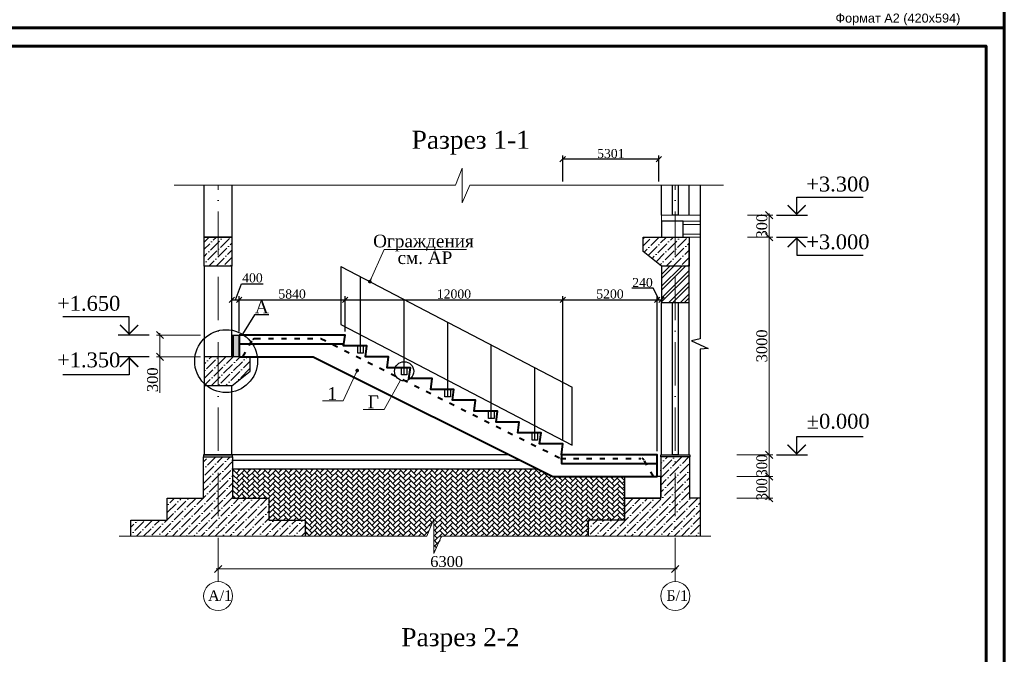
# Model space of a CAD drawing. Header units: millimetres. Extents: x 2063114 to 14983986, y -126020516 to 213791.
# Tile 371 of 656: x 2352658 to 2379792, y -1050268 to -1032774. Entities that reach past the tile are written whole.
import ezdxf
from ezdxf.enums import TextEntityAlignment as Align

# ---------------------------------------------------------------- set-up
doc = ezdxf.new("R2010")
doc.units = ezdxf.units.MM
for name, pattern in [('ACAD_ISO03W100', [30, 12, -18]), ('ACAD_ISO04W100', [30, 24, -3, 0, -3]), ('ACAD_ISO10W100', [18, 12, -3, 0, -3]), ('CENTERX2', [4, 2.5, -0.5, 0.5, -0.5])]:
    doc.linetypes.add(name, pattern=pattern)
doc.layers.get('Defpoints').update_dxf_attribs({"color": 6, "lineweight": 35})
for name, color, linetype, lineweight in [('.', 7, 'Continuous', 15), ('LESTN', 7, 'Continuous', 30), ('TEXT', 7, 'Continuous', 30), ('Wall', 16, 'Continuous', 40), ('АСО-оси', 24, 'CENTERX2', 20), ('лестницы', 7, 'Continuous', 9), ('оси', 22, 'ACAD_ISO04W100', 13), ('план', 7, 'Continuous', 20), ('СТЕНЫ', 7, 'Continuous', 20), ('Фундаменты', 252, 'Continuous', 25)]:
    doc.layers.add(name, color=color, linetype=linetype, lineweight=lineweight)
doc.layers.add('_print', color=6, linetype='Continuous', lineweight=60, plot=False)
doc.layers.add('osi', color=7, linetype='ACAD_ISO04W100', lineweight=13, true_color=0x575757)
doc.styles.add('seviyorum', font='times.ttf')
doc.styles.get("Standard").update_dxf_attribs({"font": 'arial.ttf'})
doc.styles.add('TIMES', font='times.ttf')
doc.styles.add('TIMES NEW', font='times.ttf', dxfattribs={"height": 200})
doc.styles.add('Times New Roman', font='times.ttf')
doc.dimstyles.new('Copy of 50', dxfattribs={"dimtxt": 250, "dimasz": 150, "dimexe": 100, "dimexo": 100, "dimgap": 30, "dimtad": 1, "dimdec": 0, "dimlfac": 2, "dimtxsty": 'seviyorum', "dimblk": 'OBLIQUE', "dimcen": 180, "dimadec": 0, "dimazin": 0, "dimtfac": 1, "dimtdec": 0, "dimtmove": 0, "dimatfit": 3, "dimldrblk": 'OPEN90', "dimfxl": 1, "dimarcsym": 0})
doc.dimstyles.new('Copy of 50 м', dxfattribs={"dimtxt": 300, "dimasz": 200, "dimexe": 100, "dimexo": 100, "dimgap": 50, "dimtad": 1, "dimdec": 0, "dimlfac": 0.5, "dimtxsty": 'seviyorum', "dimblk": 'OBLIQUE', "dimcen": 0, "dimdle": 50, "dimclrd": 256, "dimclre": 256, "dimadec": 0, "dimazin": 0, "dimtfac": 1, "dimtdec": 0, "dimtmove": 1, "dimatfit": 2, "dimldrblk": 'OPEN90', "dimfxl": 1, "dimlwd": 15, "dimlwe": 15, "dimarcsym": 0})
doc.dimstyles.new('Тимур 100', dxfattribs={"dimtxt": 200, "dimasz": 150, "dimexe": 120, "dimexo": 120, "dimgap": 63, "dimtad": 1, "dimdec": 0, "dimtxsty": 'Standard', "dimblk": 'OBLIQUE', "dimcen": 250, "dimclrd": 256, "dimclre": 256, "dimclrt": 256, "dimadec": 0, "dimazin": 0, "dimtfac": 1, "dimtdec": 0, "dimtmove": 1, "dimatfit": 3, "dimfxl": 120, "dimfxlon": 1, "dimlwd": 13, "dimlwe": 13, "dimarcsym": 0})
pattern_1 = [(45, (2320986.63, -1601498.54), (74.087113, 271.652748), [349.25, -69.85, 0, -69.85])]

# ---------------------------------------------------------------- blocks, each defined once
blk = doc.blocks.new('_Oblique')
at = {"color": 0, "linetype": 'ByBlock', "lineweight": -2}
blk.add_line((-0.5, -0.5), (0.5, 0.5), dxfattribs=at)
blk = doc.blocks.new('*D425')
at = {"lineweight": 15, "ltscale": 100, "transparency": 16777216}
for p, q in [((2358125, -1047116), (2358125, -1048016)), ((2370725, -1047116), (2370725, -1048016)), ((2358075, -1047916), (2370775, -1047916))]:
    blk.add_line(p, q, dxfattribs=at)
at = {"layer": 'Defpoints', "color": 0, "lineweight": 30, "ltscale": 100, "transparency": 16777216}
for p in [(2358125, -1047016), (2370725, -1047016), (2370725, -1047916)]:
    blk.add_point(p, dxfattribs=at)
at = {"lineweight": 15, "ltscale": 100, "transparency": 16777216, "xscale": 200, "yscale": 200, "zscale": 200, "rotation": 180}
blk.add_blockref('_Oblique', (2358125, -1047916), dxfattribs=at)
at = {"lineweight": 15, "ltscale": 100, "transparency": 16777216, "xscale": 200, "yscale": 200, "zscale": 200}
blk.add_blockref('_Oblique', (2370725, -1047916), dxfattribs=at)
at = {"color": 0, "ltscale": 100, "transparency": 16777216, "insert": (2364425, -1047713), "char_height": 300, "attachment_point": 5, "style": 'seviyorum'}
blk.add_mtext('6300', dxfattribs=at)
blk = doc.blocks.new('_Open90')
at = {"color": 0, "linetype": 'ByBlock', "lineweight": -2}
for p, q in [((0, 0), (-1, 0)), ((-0.5, 0.5), (0, 0)), ((0, 0), (-0.5, -0.5))]:
    blk.add_line(p, q, dxfattribs=at)
blk = doc.blocks.new('*D410')
at = {"lineweight": 15, "ltscale": 100, "transparency": 16777216}
for p, q in [((2357645, -1041466), (2356424, -1041466)), ((2356524, -1042116), (2356524, -1041416)), ((2357645, -1042066), (2356424, -1042066)), ((2356524, -1043064), (2356524, -1042066))]:
    blk.add_line(p, q, dxfattribs=at)
at = {"layer": 'Defpoints', "color": 0, "lineweight": 30, "ltscale": 100, "transparency": 16777216}
for p in [(2356524, -1041466), (2357745, -1041466), (2357745, -1042066)]:
    blk.add_point(p, dxfattribs=at)
at = {"lineweight": 15, "ltscale": 100, "transparency": 16777216, "xscale": 200, "yscale": 200, "zscale": 200}
for p, rotation in [((2356524, -1041466), 90), ((2356524, -1042066), 270)]:
    blk.add_blockref('_Oblique', p, dxfattribs=dict(at, rotation=rotation))
at = {"color": 0, "ltscale": 100, "transparency": 16777216, "insert": (2356321, -1042699), "char_height": 300, "attachment_point": 5, "rotation": 90, "style": 'seviyorum'}
blk.add_mtext('300', dxfattribs=at)
blk = doc.blocks.new('*D411')
at = {"lineweight": 15, "ltscale": 100, "transparency": 16777216}
for p, q in [((2372715, -1038766), (2373415, -1038766)), ((2373315, -1044816), (2373315, -1038716)), ((2372715, -1044766), (2373415, -1044766))]:
    blk.add_line(p, q, dxfattribs=at)
at = {"layer": 'Defpoints', "color": 0, "lineweight": 30, "ltscale": 100, "transparency": 16777216}
for p in [(2372615, -1038766), (2373315, -1038766), (2372615, -1044766)]:
    blk.add_point(p, dxfattribs=at)
at = {"lineweight": 15, "ltscale": 100, "transparency": 16777216, "xscale": 200, "yscale": 200, "zscale": 200}
for p, rotation in [((2373315, -1038766), 90), ((2373315, -1044766), 270)]:
    blk.add_blockref('_Oblique', p, dxfattribs=dict(at, rotation=rotation))
at = {"color": 0, "ltscale": 100, "transparency": 16777216, "insert": (2373112, -1041766), "char_height": 300, "attachment_point": 5, "rotation": 90, "style": 'seviyorum'}
blk.add_mtext('3000', dxfattribs=at)
blk = doc.blocks.new('*D412')
at = {"lineweight": 15, "ltscale": 100, "transparency": 16777216}
for p, q in [((2373315, -1038816), (2373315, -1038116)), ((2372715, -1038166), (2373415, -1038166)), ((2372715, -1038766), (2373415, -1038766))]:
    blk.add_line(p, q, dxfattribs=at)
at = {"layer": 'Defpoints', "color": 0, "lineweight": 30, "ltscale": 100, "transparency": 16777216}
for p in [(2372615, -1038166), (2373315, -1038166), (2372615, -1038766)]:
    blk.add_point(p, dxfattribs=at)
at = {"lineweight": 15, "ltscale": 100, "transparency": 16777216, "xscale": 200, "yscale": 200, "zscale": 200}
for p, rotation in [((2373315, -1038166), 90), ((2373315, -1038766), 270)]:
    blk.add_blockref('_Oblique', p, dxfattribs=dict(at, rotation=rotation))
at = {"color": 0, "ltscale": 100, "transparency": 16777216, "insert": (2373112, -1038466), "char_height": 300, "attachment_point": 5, "rotation": 90, "style": 'seviyorum'}
blk.add_mtext('300', dxfattribs=at)
blk = doc.blocks.new('иии')
at = {"layer": 'Wall', "color": 0, "linetype": 'ACAD_ISO03W100', "ltscale": 6}
for p, q in [((3539040, -1599503), (3539170, -1599278)), ((3539213, -1599253), (3540118, -1599253)), ((3540118, -1599253), (3543418, -1600903)), ((3543418, -1600903), (3544527, -1600903)), ((3544700, -1601153), (3544570, -1600928))]:
    blk.add_line(p, q, dxfattribs=at)
at = {"layer": 'Wall', "color": 0, "linetype": 'ACAD_ISO03W100', "ltscale": 3}
for centre, start, end in [((3539213, -1599303), 90, 150), ((3544527, -1600953), 30, 90)]:
    blk.add_arc(centre, 50, start, end, dxfattribs=at)
blk = doc.blocks.new('пппп')
at = {"layer": 'Wall', "color": 0, "linetype": 'Continuous', "ltscale": 100}
blk.add_lwpolyline([(3538990, -1599203), (3538990, -1599503), (3540012, -1599503), (3543312, -1601153), (3544750, -1601153), (3544750, -1600853), (3543430, -1600853), (3543450, -1600703), (3543130, -1600703), (3543150, -1600553), (3542830, -1600553), (3542850, -1600403), (3542531, -1600403), (3542551, -1600253), (3542229, -1600253), (3542249, -1600103), (3541930, -1600103), (3541950, -1599953), (3541630, -1599953), (3541650, -1599803), (3541330, -1599803), (3541350, -1599653), (3541030, -1599653), (3541050, -1599503), (3540730, -1599503), (3540750, -1599353), (3540430, -1599353), (3540450, -1599203), (3538990, -1599203)], dxfattribs=at)
for points in [[(3538990, -1599203), (3538990, -1599323), (3540434, -1599323), (3540450, -1599203)], [(3543430, -1600853), (3543430, -1600973), (3544750, -1600973), (3544750, -1600853)]]:
    blk.add_lwpolyline(points, close=True, dxfattribs=at)
at = {"color": 5}
blk.add_blockref('иии', (0, 0), dxfattribs=at)
blk = doc.blocks.new('*U62')
at = {"color": 0, "linetype": 'ByBlock', "lineweight": -2}
blk.add_line((-3, 0), (-11.55, 0), dxfattribs=at)
blk.add_lwpolyline([(-8.55, 0), (-8.55, 5), (-26.86, 5)], dxfattribs=at)
at = {"color": 0, "linetype": 'ByBlock', "lineweight": -2, "const_width": 0.4}
blk.add_lwpolyline([(-6.05, 2.78), (-8.55, 0.28), (-11.05, 2.78)], dxfattribs=at)
at = {"color": 0, "linetype": 'ByBlock', "lineweight": -2, "style": 'seviyorum'}
blk.add_attdef('ОТМЕТКА', text='', height=4.1, dxfattribs=at).set_placement((-19.72, 8.75), align=Align.MIDDLE_CENTER)
at = {"color": 0, "linetype": 'ByBlock', "lineweight": -2, "oblique": 15}
blk.add_attdef('НТЕКСТ', text='', height=3, dxfattribs=at).set_placement((-19.8, 2.5), align=Align.MIDDLE_CENTER)
blk = doc.blocks.new('*U60')
at = {"color": 0, "linetype": 'ByBlock', "lineweight": -2}
blk.add_line((-3, 0), (-11.55, 0), dxfattribs=at)
blk.add_lwpolyline([(-8.55, 0), (-8.55, -5), (-26.86, -5)], dxfattribs=at)
at = {"color": 0, "linetype": 'ByBlock', "lineweight": -2, "const_width": 0.4}
blk.add_lwpolyline([(-6.05, -2.78), (-8.55, -0.28), (-11.05, -2.78)], dxfattribs=at)
at = {"color": 0, "linetype": 'ByBlock', "lineweight": -2, "style": 'seviyorum'}
blk.add_attdef('ОТМЕТКА', text='', height=4.1, dxfattribs=at).set_placement((-19.72, -0.86), align=Align.MIDDLE_CENTER)
at = {"color": 0, "linetype": 'ByBlock', "lineweight": -2, "oblique": 15}
blk.add_attdef('НТЕКСТ', text='', height=3, dxfattribs=at).set_placement((-19.8, -7.5), align=Align.MIDDLE_CENTER)
blk = doc.blocks.new('*D413')
at = {"color": 0, "lineweight": -2, "transparency": 16777216}
for p, q in [((2358605, -1040494), (2358775, -1040051)), ((2358775, -1040051), (2359369, -1040051)), ((2358505, -1041366), (2358505, -1040394)), ((2358505, -1040494), (2358705, -1040494)), ((2358705, -1041366), (2358705, -1040394))]:
    blk.add_line(p, q, dxfattribs=at)
at = {"layer": 'Defpoints', "color": 0, "lineweight": 30, "transparency": 16777216}
for p in [(2358705, -1040494), (2358505, -1041466), (2358705, -1041466)]:
    blk.add_point(p, dxfattribs=at)
at = {"color": 0, "lineweight": -2, "transparency": 16777216, "xscale": 150, "yscale": 150, "zscale": 150, "rotation": 180}
blk.add_blockref('_Oblique', (2358505, -1040494), dxfattribs=at)
at = {"color": 0, "lineweight": -2, "transparency": 16777216, "xscale": 150, "yscale": 150, "zscale": 150}
blk.add_blockref('_Oblique', (2358705, -1040494), dxfattribs=at)
at = {"color": 0, "transparency": 16777216, "insert": (2359072, -1039893), "char_height": 250, "attachment_point": 5, "style": 'seviyorum'}
blk.add_mtext('400', dxfattribs=at)
blk = doc.blocks.new('*D414')
at = {"color": 0, "lineweight": -2, "transparency": 16777216}
for p, q in [((2358705, -1041366), (2358705, -1040394)), ((2358705, -1040494), (2361625, -1040494)), ((2361625, -1041366), (2361625, -1040394))]:
    blk.add_line(p, q, dxfattribs=at)
at = {"layer": 'Defpoints', "color": 0, "lineweight": 30, "transparency": 16777216}
for p in [(2361625, -1040494), (2358705, -1041466), (2361625, -1041466)]:
    blk.add_point(p, dxfattribs=at)
at = {"color": 0, "lineweight": -2, "transparency": 16777216, "xscale": 150, "yscale": 150, "zscale": 150, "rotation": 180}
blk.add_blockref('_Oblique', (2358705, -1040494), dxfattribs=at)
at = {"color": 0, "lineweight": -2, "transparency": 16777216, "xscale": 150, "yscale": 150, "zscale": 150}
blk.add_blockref('_Oblique', (2361625, -1040494), dxfattribs=at)
at = {"color": 0, "transparency": 16777216, "insert": (2360165, -1040337), "char_height": 250, "attachment_point": 5, "style": 'seviyorum'}
blk.add_mtext('5840', dxfattribs=at)
blk = doc.blocks.new('*D415')
at = {"color": 0, "lineweight": -2, "transparency": 16777216}
for p, q in [((2361625, -1041366), (2361625, -1040394)), ((2361625, -1040494), (2367625, -1040494)), ((2367625, -1044366), (2367625, -1040394))]:
    blk.add_line(p, q, dxfattribs=at)
at = {"layer": 'Defpoints', "color": 0, "lineweight": 30, "transparency": 16777216}
for p in [(2367625, -1040494), (2361625, -1041466), (2367625, -1044466)]:
    blk.add_point(p, dxfattribs=at)
at = {"color": 0, "lineweight": -2, "transparency": 16777216, "xscale": 150, "yscale": 150, "zscale": 150, "rotation": 180}
blk.add_blockref('_Oblique', (2361625, -1040494), dxfattribs=at)
at = {"color": 0, "lineweight": -2, "transparency": 16777216, "xscale": 150, "yscale": 150, "zscale": 150}
blk.add_blockref('_Oblique', (2367625, -1040494), dxfattribs=at)
at = {"color": 0, "transparency": 16777216, "insert": (2364625, -1040337), "char_height": 250, "attachment_point": 5, "style": 'seviyorum'}
blk.add_mtext('12000', dxfattribs=at)
blk = doc.blocks.new('*D416')
at = {"color": 0, "lineweight": -2, "transparency": 16777216}
for p, q in [((2367625, -1044366), (2367625, -1040394)), ((2367625, -1040494), (2370225, -1040494)), ((2370225, -1044666), (2370225, -1040394))]:
    blk.add_line(p, q, dxfattribs=at)
at = {"layer": 'Defpoints', "color": 0, "lineweight": 30, "transparency": 16777216}
for p in [(2370225, -1040494), (2367625, -1044466), (2370225, -1044766)]:
    blk.add_point(p, dxfattribs=at)
at = {"color": 0, "lineweight": -2, "transparency": 16777216, "xscale": 150, "yscale": 150, "zscale": 150, "rotation": 180}
blk.add_blockref('_Oblique', (2367625, -1040494), dxfattribs=at)
at = {"color": 0, "lineweight": -2, "transparency": 16777216, "xscale": 150, "yscale": 150, "zscale": 150}
blk.add_blockref('_Oblique', (2370225, -1040494), dxfattribs=at)
at = {"color": 0, "transparency": 16777216, "insert": (2368925, -1040337), "char_height": 250, "attachment_point": 5, "style": 'seviyorum'}
blk.add_mtext('5200', dxfattribs=at)
blk = doc.blocks.new('*D417')
at = {"color": 0, "lineweight": -2, "transparency": 16777216}
for p, q in [((2370118, -1040179), (2369526, -1040179)), ((2370285, -1040494), (2370118, -1040179)), ((2370225, -1040494), (2370345, -1040494))]:
    blk.add_line(p, q, dxfattribs=at)
at = {"layer": 'Defpoints', "color": 0, "lineweight": 30, "transparency": 16777216}
for p in [(2370225, -1040494), (2370345, -1040494), (2370345, -1040494)]:
    blk.add_point(p, dxfattribs=at)
at = {"color": 0, "lineweight": -2, "transparency": 16777216, "xscale": 150, "yscale": 150, "zscale": 150, "rotation": 180}
blk.add_blockref('_Oblique', (2370225, -1040494), dxfattribs=at)
at = {"color": 0, "lineweight": -2, "transparency": 16777216, "xscale": 150, "yscale": 150, "zscale": 150}
blk.add_blockref('_Oblique', (2370345, -1040494), dxfattribs=at)
at = {"color": 0, "transparency": 16777216, "insert": (2369822, -1040022), "char_height": 250, "attachment_point": 5, "style": 'seviyorum'}
blk.add_mtext('240', dxfattribs=at)
blk = doc.blocks.new('*U61')
at = {"color": 0, "linetype": 'ByBlock', "lineweight": -2}
blk.add_line((-3, 0), (-11.55, 0), dxfattribs=at)
blk.add_lwpolyline([(-8.55, 0), (-8.55, 5), (-26.86, 5)], dxfattribs=at)
at = {"color": 0, "linetype": 'ByBlock', "lineweight": -2, "const_width": 0.4}
blk.add_lwpolyline([(-6.05, 2.78), (-8.55, 0.28), (-11.05, 2.78)], dxfattribs=at)
at = {"color": 0, "linetype": 'ByBlock', "lineweight": -2, "style": 'seviyorum'}
blk.add_attdef('ОТМЕТКА', text='', height=4.1, dxfattribs=at).set_placement((-19.72, 9.24), align=Align.MIDDLE_CENTER)
at = {"color": 0, "linetype": 'ByBlock', "lineweight": -2, "oblique": 15}
blk.add_attdef('НТЕКСТ', text='', height=3, dxfattribs=at).set_placement((-19.8, 2.5), align=Align.MIDDLE_CENTER)
blk = doc.blocks.new('*U58')
at = {"color": 0, "linetype": 'ByBlock', "lineweight": -2}
blk.add_line((-3, 0), (-11.55, 0), dxfattribs=at)
blk.add_lwpolyline([(-8.55, 0), (-8.55, -5), (-26.86, -5)], dxfattribs=at)
at = {"color": 0, "linetype": 'ByBlock', "lineweight": -2, "const_width": 0.4}
blk.add_lwpolyline([(-6.05, -2.78), (-8.55, -0.28), (-11.05, -2.78)], dxfattribs=at)
at = {"color": 0, "linetype": 'ByBlock', "lineweight": -2, "style": 'seviyorum'}
blk.add_attdef('ОТМЕТКА', text='', height=4.1, dxfattribs=at).set_placement((-19.72, -1.31), align=Align.MIDDLE_CENTER)
at = {"color": 0, "linetype": 'ByBlock', "lineweight": -2, "oblique": 15}
blk.add_attdef('НТЕКСТ', text='', height=3, dxfattribs=at).set_placement((-19.8, -7.5), align=Align.MIDDLE_CENTER)
blk = doc.blocks.new('*U59')
at = {"color": 0, "linetype": 'ByBlock', "lineweight": -2}
blk.add_line((-3, 0), (-11.55, 0), dxfattribs=at)
blk.add_lwpolyline([(-8.55, 0), (-8.55, 5), (-26.86, 5)], dxfattribs=at)
at = {"color": 0, "linetype": 'ByBlock', "lineweight": -2, "const_width": 0.4}
blk.add_lwpolyline([(-6.05, 2.78), (-8.55, 0.28), (-11.05, 2.78)], dxfattribs=at)
at = {"color": 0, "linetype": 'ByBlock', "lineweight": -2, "style": 'seviyorum'}
blk.add_attdef('ОТМЕТКА', text='', height=4.1, dxfattribs=at).set_placement((-19.72, 8.62), align=Align.MIDDLE_CENTER)
at = {"color": 0, "linetype": 'ByBlock', "lineweight": -2, "oblique": 15}
blk.add_attdef('НТЕКСТ', text='', height=3, dxfattribs=at).set_placement((-19.8, 2.5), align=Align.MIDDLE_CENTER)
blk = doc.blocks.new('*D418')
at = {"color": 0, "lineweight": -2, "transparency": 16777216}
for p, q in [((2367622, -1037238), (2367622, -1036522)), ((2370273, -1037238), (2370273, -1036522)), ((2370273, -1036622), (2367622, -1036622))]:
    blk.add_line(p, q, dxfattribs=at)
at = {"layer": 'Defpoints', "color": 0, "lineweight": 30, "transparency": 16777216}
for p in [(2367622, -1036622), (2367622, -1037338), (2370273, -1037338)]:
    blk.add_point(p, dxfattribs=at)
at = {"color": 0, "lineweight": -2, "transparency": 16777216, "xscale": 150, "yscale": 150, "zscale": 150, "rotation": 180}
blk.add_blockref('_Oblique', (2367622, -1036622), dxfattribs=at)
at = {"color": 0, "lineweight": -2, "transparency": 16777216, "xscale": 150, "yscale": 150, "zscale": 150}
blk.add_blockref('_Oblique', (2370273, -1036622), dxfattribs=at)
at = {"color": 0, "transparency": 16777216, "insert": (2368948, -1036465), "char_height": 250, "attachment_point": 5, "style": 'seviyorum'}
blk.add_mtext('5301', dxfattribs=at)
blk = doc.blocks.new('*D419')
at = {"lineweight": 15, "ltscale": 100, "transparency": 16777216}
for p, q in [((2372425, -1044766), (2373415, -1044766)), ((2373315, -1044716), (2373315, -1045416)), ((2372425, -1045366), (2373415, -1045366))]:
    blk.add_line(p, q, dxfattribs=at)
at = {"layer": 'Defpoints', "color": 0, "lineweight": 30, "ltscale": 100, "transparency": 16777216}
for p in [(2372325, -1044766), (2372325, -1045366), (2373315, -1045366)]:
    blk.add_point(p, dxfattribs=at)
at = {"lineweight": 15, "ltscale": 100, "transparency": 16777216, "xscale": 200, "yscale": 200, "zscale": 200}
for p, rotation in [((2373315, -1044766), 90), ((2373315, -1045366), 270)]:
    blk.add_blockref('_Oblique', p, dxfattribs=dict(at, rotation=rotation))
at = {"color": 0, "ltscale": 100, "transparency": 16777216, "insert": (2373112, -1045066), "char_height": 300, "attachment_point": 5, "rotation": 90, "style": 'seviyorum'}
blk.add_mtext('{\\W0.9;300}', dxfattribs=at)
blk = doc.blocks.new('wfeweqf')
at = {"lineweight": 30}
for points in [[(-158420, 511672), (-158270, 511672), (-158270, 511472), (-158420, 511472)], [(-157220, 511072), (-157070, 511072), (-157070, 510872), (-157220, 510872)], [(-156020, 510472), (-155870, 510472), (-155870, 510272), (-156020, 510272)], [(-154818, 509872), (-154668, 509872), (-154668, 509672), (-154818, 509672)], [(-153620, 509272), (-153470, 509272), (-153470, 509072), (-153620, 509072)]]:
    blk.add_lwpolyline(points, close=True, dxfattribs=at)
at = {"layer": 'LESTN', "color": 0, "ltscale": 0.3}
for p, q in [((-158885, 513858), (-152514, 510532)), ((-158885, 513858), (-158885, 512258)), ((-158345, 511476), (-158345, 513576)), ((-157145, 510876), (-157145, 512950)), ((-155945, 510276), (-155945, 512323)), ((-158885, 512258), (-152514, 508932)), ((-154743, 509676), (-154743, 511696)), ((-153545, 509076), (-153545, 511071)), ((-152514, 508932), (-152514, 510532))]:
    blk.add_line(p, q, dxfattribs=at)
blk = doc.blocks.new('*D420')
at = {"lineweight": 15, "ltscale": 100, "transparency": 16777216}
for p, q in [((2372425, -1045366), (2373415, -1045366)), ((2373315, -1045316), (2373315, -1046016)), ((2372425, -1045966), (2373415, -1045966))]:
    blk.add_line(p, q, dxfattribs=at)
at = {"layer": 'Defpoints', "color": 0, "lineweight": 30, "ltscale": 100, "transparency": 16777216}
for p in [(2372325, -1045366), (2372325, -1045966), (2373315, -1045966)]:
    blk.add_point(p, dxfattribs=at)
at = {"lineweight": 15, "ltscale": 100, "transparency": 16777216, "xscale": 200, "yscale": 200, "zscale": 200}
for p, rotation in [((2373315, -1045366), 90), ((2373315, -1045966), 270)]:
    blk.add_blockref('_Oblique', p, dxfattribs=dict(at, rotation=rotation))
at = {"color": 0, "ltscale": 100, "transparency": 16777216, "insert": (2373112, -1045720), "char_height": 300, "attachment_point": 5, "rotation": 90, "style": 'seviyorum'}
blk.add_mtext('{\\W0.9;300}', dxfattribs=at)
blk = doc.blocks.new('*U1590')
at = {"color": 0, "ltscale": 25}
blk.add_lwpolyline([(-59400, 42000), (0, 42000), (0, 0), (-59400, 0)], close=True, dxfattribs=at)
at = {"color": 0, "lineweight": 60, "ltscale": 25}
blk.add_lwpolyline([(-57400, 41500), (-500, 41500), (-500, 500), (-57400, 500)], close=True, dxfattribs=at)
at = {"color": 0, "insert": (-2932, 396), "char_height": 250, "width": 4526.16, "attachment_point": 2}
blk.add_mtext('Формат А2 (420х594)', dxfattribs=at)

msp = doc.modelspace()

# ---------------------------------------------------------------- hatches: boundary and pattern name
at = {"layer": '.', "lineweight": 5, "true_color": 0x7d7d7d}
h = msp.add_hatch(dxfattribs=at)
h.set_pattern_fill('ANSI36', color=8, scale=44)
h.set_pattern_definition([(45, (2606925.03, -1417783.73), (74.087113, 271.652748), [349.25, -69.85, 0, -69.85])])
h.paths.add_polyline_path([(2358505.0651, -1038766.35404), (2358125.06516, -1038766.35404), (2358125.06516, -1039566.35404), (2358505.06508, -1039566.35404)])
edge = h.paths.add_edge_path()
edge.add_line((2358125.06516, -1038766.35404), (2357745.07078, -1038766.35404))
edge.add_line((2357745.07078, -1038766.35404), (2357745.07078, -1039566.35404))
edge.add_line((2357745.07078, -1039566.35404), (2358125.06516, -1039566.35404))
edge.add_line((2358125.06516, -1038966.25634), (2358125.06516, -1038766.35404))
h = msp.add_hatch(dxfattribs=at)
h.set_pattern_fill('ANSI36', color=8, scale=44)
h.set_pattern_definition([(45, (2619523.93, -1417783.73), (74.087113, 271.652748), [349.25, -69.85, 0, -69.85])])
h.paths.add_polyline_path([(2371103.96502, -1038766.35404), (2370723.96508, -1038766.35404), (2370723.96508, -1039566.35404), (2371103.965, -1039566.35404)])
edge = h.paths.add_edge_path()
edge.add_line((2370723.96508, -1038966.25634), (2370723.96508, -1038766.35404))
edge.add_line((2370723.96508, -1038766.35404), (2369843.87574, -1038766.35404))
edge.add_line((2369843.87574, -1038766.35404), (2369843.87574, -1039166.29279))
edge.add_line((2369843.87574, -1039166.29279), (2370343.9707, -1039566.35404))
edge.add_line((2370343.9707, -1039566.35404), (2370723.96508, -1039566.35404))
at = {"layer": '.', "lineweight": 5, "ltscale": 50, "true_color": 0xc1a49a}
h = msp.add_hatch(dxfattribs=at)
h.set_pattern_fill('ANSI32', color=253, scale=24)
h.set_pattern_definition([(45, (-4575517.53, 1981666.93), (-161.64461, 161.64461), []), (45, (-4575409.76, 1981666.93), (-161.64461, 161.64461), [])])
h.paths.add_polyline_path([(2371103.9707, -1039566.35404), (2370343.9707, -1039566.35404), (2370345.05929, -1040566.25635), (2371105.05929, -1040566.25635)])
at = {"layer": '.'}
h = msp.add_hatch(color=256, dxfattribs=at)
h.dxf.hatch_style = 1
h.paths.add_polyline_path([(2358545.0651, -1042066.05916), (2358705.0651, -1042066.05916), (2358705.0651, -1041466.35496), (2358545.0651, -1041466.35496)])
at = {"layer": '.', "lineweight": 5, "true_color": 0x7d7d7d}
h = msp.add_hatch(dxfattribs=at)
h.set_pattern_fill('ANSI36', color=8, scale=44)
h.set_pattern_definition([(45, (-3631145.63, 2152286.5), (74.087113, 271.6527477), [349.25, -69.85, 0, -69.85])])
h.paths.add_polyline_path([(2357745.05923, -1042065.60451), (2357745.06512, -1042866.05916), (2358505.05931, -1042866.05916), (2359005.16025, -1042466.11399), (2359005.16005, -1042065.96065)])
h = msp.add_hatch(dxfattribs=at)
h.set_pattern_fill('ANSI36', color=8, scale=44)
h.set_pattern_definition(pattern_1)
h.paths.add_polyline_path([(2359525.05932, -1045966.33729), (2358525.05932, -1045966.33729), (2358525.05932, -1044826.33729), (2358125.05932, -1044826.33729), (2358125.05932, -1047010.75902), (2360525.05932, -1047010.75902), (2360525.05932, -1046566.33729), (2359525.05932, -1046566.33729)])
h.paths.add_polyline_path([(2358125.05932, -1044826.33729), (2357725.05932, -1044826.33729), (2357725.05932, -1045966.33729), (2356725.05932, -1045966.33729), (2356725.05932, -1046566.33729), (2355725.05932, -1046566.33729), (2355725.05932, -1047010.75902), (2358125.05932, -1047010.75902)])
h = msp.add_hatch(dxfattribs=at)
h.set_pattern_fill('ANSI36', color=8, scale=44)
h.set_pattern_definition(pattern_1)
h.paths.add_polyline_path([(2371415.06539, -1045966.33729), (2371125.0593, -1045966.33729), (2371125.0593, -1044826.33729), (2370725.05932, -1044826.33729), (2370725.05932, -1047010.51018), (2371415.0906, -1047010.48215)])
h.paths.add_polyline_path([(2370725.05932, -1044826.33729), (2370325.0593, -1044826.33729), (2370325.0593, -1045966.33729), (2369325.0593, -1045966.33729), (2369325.0593, -1046566.33729), (2368325.0593, -1046566.33729), (2368325.0593, -1047010.60766), (2370725.05932, -1047010.51018)])
at = {"layer": '.'}
h = msp.add_hatch(dxfattribs=at)
h.set_pattern_fill('AR-HBONE', color=27)
h.set_pattern_definition([(45, (2320986.63, -1600898.54), (0, 143.684098), [304.8, -101.6]), (135, (2321058.48, -1600826.7), (1e-14, 143.684098), [304.8, -101.6])])
h.paths.add_polyline_path([(2358525.05932, -1045166.33729), (2358525.05932, -1045966.33729), (2359525.05932, -1045966.33729), (2359525.05932, -1046566.33729), (2360525.05932, -1046566.33729), (2360525.05932, -1047010.77513), (2363881.84132, -1047010.77513), (2364066.99575, -1046555.52513), (2364066.99575, -1047491.57488), (2364302.05294, -1047010.78634), (2368325.08595, -1047010.60766), (2368325.0593, -1046566.33729), (2369325.0593, -1046566.33729), (2369325.0593, -1045366.33729), (2367349.17356, -1045366.33729), (2366949.17356, -1045166.33729)])

# ---------------------------------------------------------------- linework, layer by layer
at = {"layer": '.', "lineweight": 30}
for p, q in [((2358505.05931, -1042066.05916), (2357745.06512, -1042066.05916)), ((2358505.05931, -1042866.05916), (2357745.06512, -1042866.05916))]:
    msp.add_line(p, q, dxfattribs=at)
for points in [[(2370343.97649, -1039566.2378), (2369843.87574, -1039166.29279), (2369843.87574, -1038766.35404), (2370343.9707, -1038766.35404)], [(2358505.05931, -1042866.05916), (2359005.16005, -1042466.11415), (2359005.16005, -1042066.09358), (2358505.0651, -1042066.1754)]]:
    msp.add_lwpolyline(points, dxfattribs=at)
at = {"lineweight": 5, "ltscale": 0.1}
for p, q in [((2370345.05929, -1037338.02112), (2370345.05929, -1038166.25635)), ((2370941.01128, -1038423.15271), (2371414.69328, -1038423.12648)), ((2370941.01128, -1038684.28113), (2371414.69328, -1038684.2549)), ((2370941.01128, -1038766.20375), (2371414.69328, -1038766.17751)), ((2370345.05929, -1040566.25635), (2370345.05929, -1044766.25635))]:
    msp.add_line(p, q, dxfattribs=at)
for points in [[(2358505.07679, -1037338.26913), (2358505.07679, -1038766.35404), (2357745.07662, -1038766.35404), (2357745.07662, -1037338.26913)], [(2370804.19523, -1037337.99849), (2370804.19523, -1038166.33729), (2370645.9234, -1038166.33729), (2370645.9234, -1037338.00629)]]:
    msp.add_lwpolyline(points)
at = {"color": 1}
msp.add_lwpolyline([(2371414.61418, -1037337.96841), (2371414.8488, -1041574.06917), (2371174.62683, -1041630.79122), (2371634.38517, -1041838.19572), (2371414.8488, -1041858.39812), (2371415.11725, -1047010.47042)], dxfattribs=at)
at = {"lineweight": 5, "ltscale": 0.1}
msp.add_lwpolyline([(2371415.0906, -1038326.31458), (2370343.9707, -1038326.31458), (2370343.9707, -1038166.33729), (2371415.0906, -1038166.33729)], dxfattribs=at)
at = {"lineweight": 30}
for points in [[(2370941.01128, -1038326.20375), (2370343.9707, -1038326.35404), (2370343.9707, -1038766.35404), (2370941.01128, -1038766.20375)], [(2357745.07078, -1038766.35404), (2358505.07078, -1038766.35404), (2358505.07078, -1039566.35404), (2357745.07078, -1039566.35404)], [(2371103.9707, -1039566.35404), (2370343.9707, -1039566.35404), (2370345.05929, -1040566.25635), (2371105.05929, -1040566.25635)], [(2357725.05932, -1044826.33729), (2358523.52001, -1044826.33729), (2358523.52001, -1044766.33729), (2357725.05932, -1044766.33729)], [(2371125.0593, -1044826.33729), (2370326.5986, -1044826.33729), (2370326.5986, -1044766.33729), (2371125.0593, -1044766.33729)], [(2369325.0593, -1045966.33729), (2370325.0593, -1045966.33729), (2370325.0593, -1045366.33729), (2369325.0593, -1045366.33729)]]:
    msp.add_lwpolyline(points, close=True, dxfattribs=at)
for points in [[(2370343.9707, -1038766.35404), (2371103.9707, -1038766.35404), (2371103.9707, -1039566.35404), (2370343.9707, -1039566.35404), (2370343.9707, -1039566.23317)], [(2358505.0594, -1042066.05916), (2358505.0594, -1039566.35404), (2357745.05923, -1039566.35404), (2357745.05923, -1044766.25635), (2358505.0594, -1044766.25635), (2358505.0594, -1042866.05908)], [(2355725.05932, -1047010.75902), (2355725.05932, -1046566.33729), (2356725.05932, -1046566.33729), (2356725.05932, -1045966.33729), (2357725.05932, -1045966.33729), (2357725.05932, -1044826.33729), (2358525.05932, -1044826.33729), (2358525.05932, -1045966.33729), (2359525.05932, -1045966.33729), (2359525.05932, -1046566.33729), (2360525.05932, -1046566.33729), (2360525.05932, -1047010.75902)], [(2371415.06539, -1045966.33729), (2371125.0593, -1045966.33729), (2371125.82895, -1044826.33729), (2370325.82895, -1044826.33729), (2370325.0593, -1045966.33729), (2369325.0593, -1045966.33729), (2369325.0593, -1046566.33729), (2368325.0593, -1046566.33729), (2368325.0593, -1047010.60766)]]:
    msp.add_lwpolyline(points, dxfattribs=at)
for points in [[(2370645.9234, -1040566.25635), (2370804.19523, -1040566.25635), (2370804.19523, -1044766.3373), (2370645.9234, -1044766.3373)], [(2358545.0651, -1042066.17117), (2358505.0651, -1042066.17117), (2358505.0651, -1041466.33729), (2358545.0651, -1041466.33729)], [(2358545.05919, -1041466.35496), (2358705.0651, -1041466.35496), (2358705.0651, -1042066.05916), (2358545.05919, -1042066.05916)]]:
    msp.add_lwpolyline(points, close=True)
at = {"layer": '_print', "ltscale": 100}
for points in [[(2379792.08613, -1033001.43901), (2320392.08613, -1033001.43901), (2320392.08613, -991001.43901), (2379792.08613, -991001.43901)], [(2379792.08613, -1075001.43901), (2320392.08613, -1075001.43901), (2320392.08613, -1033001.43901), (2379792.08613, -1033001.43901)]]:
    msp.add_lwpolyline(points, close=True, dxfattribs=at)
at = {"layer": 'TEXT', "color": 7, "lineweight": 0, "ltscale": 0.2}
for p, q in [((2356910.89638, -1037338.26913), (2364666.18696, -1037338.26913)), ((2355398.60801, -1047010.77513), (2363881.84132, -1047010.77513))]:
    msp.add_line(p, q, dxfattribs=at)
for points in [[(2364666.18696, -1037338.26913), (2364851.34139, -1036870.9763), (2364851.34139, -1037819.06888), (2365067.50111, -1037338.28118), (2372053.16666, -1037337.93695)], [(2363881.84132, -1047010.77513), (2364066.99575, -1046543.4823), (2364066.99575, -1047491.57488), (2364283.15547, -1047010.78718), (2371703.79449, -1047010.4576)]]:
    msp.add_lwpolyline(points, dxfattribs=at)
at = {"layer": 'АСО-оси', "linetype": 'ACAD_ISO10W100', "ltscale": 100}
for points in [[(2358125.05932, -1048261.36265), (2358125.05932, -1037338.26913)], [(2370725.05932, -1048261.36265), (2370725.05932, -1037338.00239)]]:
    msp.add_lwpolyline(points, dxfattribs=at)
at = {"layer": 'оси', "linetype": 'Continuous', "ltscale": 0.5}
for centre in [(2358125.05931, -1048661.36265), (2370725.05931, -1048661.36265)]:
    msp.add_circle(centre, 400, dxfattribs=at)
at = {"layer": 'план'}
for p, q in [((2357745.05931, -1042506.27425), (2357745.05931, -1037338.26913)), ((2358505.05931, -1042066.05916), (2358505.05931, -1041826.30877))]:
    msp.add_line(p, q, dxfattribs=at)
at = {"layer": 'Фундаменты', "color": 0, "linetype": 'Continuous'}
for p, q in [((2370345.05932, -1038166.29696), (2370345.05366, -1037338.02112)), ((2371103.97672, -1038166.29696), (2371104.12569, -1037337.98371)), ((2371103.97672, -1038166.33729), (2371103.97672, -1037337.98372)), ((2371103.97672, -1044766.33729), (2371103.97671, -1038965.82791)), ((2370345.05932, -1044766.33729), (2370345.05932, -1040566.25635)), ((2366149.17356, -1044766.33729), (2358505.05931, -1044766.33729)), ((2366459.27105, -1044921.38604), (2358505.05931, -1044921.38604)), ((2366949.17356, -1045166.33729), (2358505.05931, -1045166.33729))]:
    msp.add_line(p, q, dxfattribs=at)
at = {"layer": 'Фундаменты', "color": 0, "linetype": 'Continuous', "elevation": 11083.38749}
msp.add_lwpolyline([(2359524.03176, -1040911.16536), (2359127.57442, -1040911.16536), (2358798.68034, -1041447.09137)], dxfattribs=at)
at = {"layer": 'Фундаменты', "color": 0, "linetype": 'Continuous'}
for centre, radius in [((2358345.80452, -1042185.04304), 865.83438), ((2363252.41339, -1042466.33729), 264.73282)]:
    msp.add_circle(centre, radius, dxfattribs=at)

# ---------------------------------------------------------------- block references
for name, p in [('*U1590', (2379792.08613, -1033001.43901)), ('*U1590', (2379792.08613, -1075001.43901)), ('wfeweqf', (2520397.53551, -1553438.00916))]:
    msp.add_blockref(name, p)
ref = msp.add_blockref('*U59', (2373215.0906, -1038166.3373), dxfattribs=dict(xscale=-100, yscale=100, zscale=100))
ref.add_attrib('ОТМЕТКА', '+3.300', dxfattribs={"color": 0, "linetype": 'ByBlock', "lineweight": -2, "height": 410, "style": 'seviyorum'}).set_placement((2375205.82972, -1037304.50487), align=Align.MIDDLE_CENTER)
ref = msp.add_blockref('*U58', (2373215.0906, -1038766.3373), dxfattribs=dict(xscale=-100, yscale=100, zscale=100))
ref.add_attrib('ОТМЕТКА', '+3.000', dxfattribs={"color": 0, "linetype": 'ByBlock', "lineweight": -2, "height": 410, "style": 'seviyorum'}).set_placement((2375205.82972, -1038897.34436), align=Align.MIDDLE_CENTER)
ref = msp.add_blockref('*U62', (2356528.96993, -1041466.30723), dxfattribs=dict(xscale=100, yscale=100, zscale=100))
ref.add_attrib('ОТМЕТКА', '+1.650', dxfattribs={"color": 0, "linetype": 'ByBlock', "lineweight": -2, "height": 410, "style": 'seviyorum'}).set_placement((2354559.51416, -1040591.67633), align=Align.MIDDLE_CENTER)
at = {"color": 5, "xscale": 2, "yscale": 2, "zscale": 2}
msp.add_blockref('пппп', (-4719274.74266, 2156939.2858), dxfattribs=at)
ref = msp.add_blockref('*U60', (2356528.9693, -1042065.87646), dxfattribs=dict(xscale=100, yscale=100, zscale=100))
ref.add_attrib('ОТМЕТКА', '+1.350', dxfattribs={"color": 0, "linetype": 'ByBlock', "lineweight": -2, "height": 410, "style": 'seviyorum'}).set_placement((2354559.51353, -1042151.58124), align=Align.MIDDLE_CENTER)
ref = msp.add_blockref('*U61', (2373215.0906, -1044766.33729), dxfattribs=dict(xscale=-100, yscale=100, zscale=100))
ref.add_attrib('ОТМЕТКА', '%%p0.000', dxfattribs={"color": 0, "linetype": 'ByBlock', "lineweight": -2, "height": 410, "style": 'seviyorum'}).set_placement((2375214.40218, -1043842.25994), align=Align.MIDDLE_CENTER)

# ---------------------------------------------------------------- texts
at = {"layer": 'osi', "color": 0, "linetype": 'ByBlock', "style": 'TIMES NEW'}
msp.add_text('A', height=350, dxfattribs=at).set_placement((2359137.97392, -1040866.18221))
at = {"layer": 'osi', "color": 0, "linetype": 'ByBlock', "char_height": 350, "width": 2706.8952381, "attachment_point": 2, "style": 'TIMES NEW'}
for s, insert in [('Ограждения', (2363785.49746, -1038699.9893)), ('см. АР', (2363825.80297, -1039159.4516)), ('1', (2361270.86709, -1042905.06848)), ('Г', (2362404.61809, -1043132.93094))]:
    msp.add_mtext(s, dxfattribs=dict(at, insert=insert))
at = {"layer": 'оси', "linetype": 'Continuous', "ltscale": 0.5, "style": 'TIMES'}
for s, p in [('А/1', (2358180.29991, -1048649.20647)), ('Б/1', (2370777.98676, -1048649.20647))]:
    msp.add_text(s, height=291.666667, dxfattribs=at).set_placement(p, align=Align.MIDDLE_CENTER)
at = {"layer": 'СТЕНЫ', "color": 0, "lineweight": 25, "ltscale": 20, "char_height": 500, "width": 12940.6389562, "attachment_point": 5, "style": 'Times New Roman'}
for s, insert in [('Разрез 1-1', (2365088.96787, -1036164.94786)), ('Разрез 2-2', (2364805.24493, -1049876.64531))]:
    msp.add_mtext(s, dxfattribs=dict(at, insert=insert))

# ---------------------------------------------------------------- dimensions: what is measured, and where the dimension line sits
for base, p1, p2, picture, middle in [((2367622.30193, -1036621.93327), (2370273.01849, -1037338.02467), (2367622.30193, -1037338.15529), '*D418', (2368947.66021, -1036464.77033)), ((2361624.97843, -1040494.06967), (2358705.0651, -1041466.33729), (2361624.97843, -1041466.33729), '*D414', (2360165.02176, -1040336.90673)), ((2367624.97843, -1040494.06967), (2361624.97843, -1041466.33729), (2367624.97843, -1044466.33729), '*D415', (2364624.97843, -1040336.90673)), ((2370224.97843, -1040494.06967), (2367624.97843, -1044466.33729), (2370224.97843, -1044766.33729), '*D416', (2368924.97843, -1040336.90673))]:
    dim = msp.add_linear_dim(base=base, p1=p1, p2=p2, dimstyle='Copy of 50')
    dim.commit()
    dim.dimension.update_dxf_attribs({"geometry": picture, "text_midpoint": middle})
at = {"ltscale": 100}
for base, p1, p2, picture, middle in [((2373315.0906, -1038166.33729), (2372615.0906, -1038766.31458), (2372615.0906, -1038166.33729), '*D412', (2373315.0906, -1038466.32594)), ((2356523.58892, -1041466.35417), (2357745.06512, -1042066.05916), (2357745.06247, -1041466.35417), '*D410', (2356523.58892, -1042698.56632))]:
    dim = msp.add_linear_dim(base=base, p1=p1, p2=p2, angle=90, dimstyle='Copy of 50 м', dxfattribs=at)
    dim.commit()
    dim.dimension.update_dxf_attribs({"geometry": picture, "text_midpoint": middle, "dimtype": 160})
dim = msp.add_linear_dim(base=(2373315.0906, -1038766.31458), p1=(2372615.0906, -1044766.33729), p2=(2372615.0906, -1038766.31458), angle=90, dimstyle='Copy of 50 м', dxfattribs=at)
dim.commit()
dim.dimension.update_dxf_attribs({"geometry": '*D411', "text_midpoint": (2373112.49507, -1041766.32594)})
for base, p1, p2, picture, middle in [((2358705.0651, -1040494.06967), (2358505.06264, -1041466.33729), (2358705.0651, -1041466.33729), '*D413', (2358804.70616, -1040050.59702)), ((2370345.05929, -1040494.06967), (2370224.97843, -1040494.06967), (2370345.05929, -1040494.06967), '*D417', (2370088.32103, -1040179.43449))]:
    dim = msp.add_linear_dim(base=base, p1=p1, p2=p2, dimstyle='Copy of 50', override={"dimtmove": 1})
    dim.commit()
    dim.dimension.update_dxf_attribs({"geometry": picture, "text_midpoint": middle, "dimtype": 160})
for base, p1, p2, picture, middle in [((2373315.0906, -1045366.33729), (2372325.05931, -1044766.3373), (2372325.05931, -1045366.33729), '*D419', (2373315.0906, -1045066.3373)), ((2373315.0906, -1045966.33729), (2372325.05931, -1045366.33729), (2372325.05931, -1045966.33729), '*D420', (2373315.0906, -1045719.53132))]:
    dim = msp.add_linear_dim(base=base, p1=p1, p2=p2, angle=90, text='{\\W0.9;<>}', dimstyle='Copy of 50 м', dxfattribs=at)
    dim.commit()
    dim.dimension.update_dxf_attribs({"geometry": picture, "text_midpoint": middle, "dimtype": 160})
dim = msp.add_linear_dim(base=(2370725.05931, -1047915.98881), p1=(2358125.05931, -1047015.98881), p2=(2370725.05931, -1047015.98881), dimstyle='Copy of 50 м', dxfattribs=at)
dim.commit()
dim.dimension.update_dxf_attribs({"geometry": '*D425', "text_midpoint": (2364425.05931, -1047713.39328)})

# ---------------------------------------------------------------- leaders
at = {"layer": 'лестницы', "color": 6, "lineweight": 5, "ltscale": 20}
for points, override in [([(2362308.017, -1039995.13864), (2362704.33211, -1039105.79781), (2364974.88146, -1039105.79781)], {"dimasz": 100, "dimgap": 63, "dimtad": 0, "dimtxsty": 'TIMES NEW', "dimldrblk": 'Dot', "dimfxl": 200}), ([(2361959.55996, -1042445.03487), (2361574.22452, -1043276.89505), (2360999.53034, -1043276.89505)], {"dimasz": 100, "dimgap": 63, "dimtad": 0, "dimtxsty": 'TIMES NEW', "dimldrblk": 'Dot', "dimfxl": 200}), ([(2363150.35422, -1042710.60639), (2362702.26575, -1043519.02306), (2362127.57157, -1043519.02306)], {"dimasz": 100, "dimgap": 63, "dimtad": 0, "dimtxsty": 'TIMES NEW', "dimldrblk": 'None', "dimfxl": 200})]:
    msp.add_leader(points, dimstyle='Тимур 100', override=override, dxfattribs=at)

doc.saveas('drawing.dxf')
